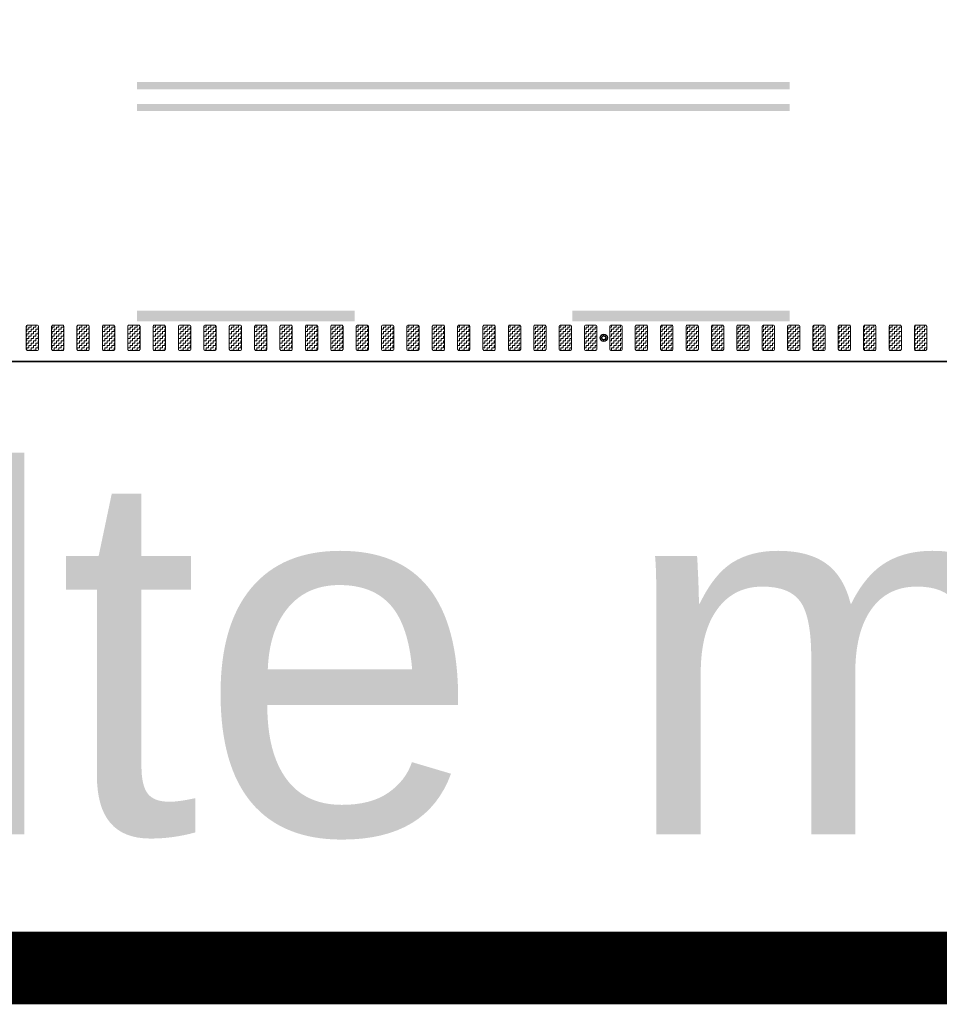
# Model space of a CAD drawing. Header units: metres. Extents: x -699 to 2316, y -1199 to 781.
# Tile 517 of 593: x 1144 to 1157, y -299 to -285. Entities that reach past the tile are written whole.
import ezdxf

# ---------------------------------------------------------------- set-up
doc = ezdxf.new("R2010")
doc.units = ezdxf.units.M
doc.linetypes.add('VW-3-3_STREEP', pattern=[6, 3, -3])
doc.linetypes.add('VW-9-3_STREEP', pattern=[12, 9, -3])
for name, color, linetype, lineweight in [('N-WA-IE-MEUBILAIR_WEGMEUBILAIR-S', 7, 'Continuous', 25), ('N-WA-VW-MARKERING_DYNAMISCH-G', 7, 'Continuous', 35), ('N-WE-VH-KANTVERHARDING-G', 210, 'Continuous', 35), ('N-WE-VW-MARKERING_LANGS_STREEP_33-G', 7, 'VW-3-3_STREEP', 13), ('N-WE-VW-MARKERING_LANGS_STREEP_93-G', 7, 'VW-9-3_STREEP', 13)]:
    doc.layers.add(name, color=color, linetype=linetype, lineweight=lineweight)
doc.layers.add('X-XX-AL-TEKENBLAD_VIEWPORT-G', color=7, linetype='Continuous', lineweight=18, plot=False)
doc.styles.add('ariel', font='arial.ttf')
pattern_1 = [(180, (362.03036, 0), (-0.03175, -0.03175), [0.03175, -0.03175]), (270, (361.99861, 0), (0.03175, -0.03175), [0.03175, -0.03175])]

# ---------------------------------------------------------------- blocks, each defined once
blk = doc.blocks.new('SIE-WEG_GLASBOLREFLECTOR-SO')
for p, q in [((-0.38, 0), (-0.2, 0)), ((-0.14, 0.14), (-0.26, 0.26)), ((0, 0.2), (0, 0.37)), ((0.14, 0.14), (0.27, 0.26)), ((0.2, 0), (0.37, 0)), ((-0.26, -0.27), (-0.14, -0.14)), ((0, -0.38), (0, -0.2)), ((0.27, -0.27), (0.14, -0.14))]:
    blk.add_line(p, q)
for radius in [0.375, 0.2]:
    blk.add_circle((0, 0), radius)
blk = doc.blocks.new('glasbol')
at = {"layer": 'N-WA-IE-MEUBILAIR_WEGMEUBILAIR-S'}
blk.add_blockref('SIE-WEG_GLASBOLREFLECTOR-SO', (0, 0), dxfattribs=at)

msp = doc.modelspace()

# ---------------------------------------------------------------- hatches: boundary and pattern name
at = {"layer": 'N-WA-VW-MARKERING_DYNAMISCH-G', "lineweight": 9}
h = msp.add_hatch(dxfattribs=at)
h.set_pattern_fill('ZIGZAG', color=8, scale=0.01, angle=180, style=0)
h.set_pattern_definition(pattern_1)
edge = h.paths.add_edge_path()
edge.add_line((1144.3321, -289.3115), (1144.4621, -289.3115))
edge.add_arc((1144.4621, -289.3315), 0.02, 0, 90, ccw=False)
edge.add_line((1144.4821, -289.3315), (1144.4821, -289.6415))
edge.add_arc((1144.4621, -289.6415), 0.02, 270, 360, ccw=False)
edge.add_line((1144.4621, -289.6615), (1144.3321, -289.6615))
edge.add_arc((1144.3321, -289.6415), 0.02, 180, 270, ccw=False)
edge.add_line((1144.3121, -289.6415), (1144.3121, -289.3315))
edge.add_arc((1144.3321, -289.3315), 0.02, 90, 180, ccw=False)
h = msp.add_hatch(dxfattribs=at)
h.set_pattern_fill('ZIGZAG', color=8, scale=0.01, angle=180, style=0)
h.set_pattern_definition(pattern_1)
edge = h.paths.add_edge_path()
edge.add_line((1144.6821, -289.3115), (1144.8121, -289.3115))
edge.add_arc((1144.8121, -289.3315), 0.02, 0, 90, ccw=False)
edge.add_line((1144.8321, -289.3315), (1144.8321, -289.6415))
edge.add_arc((1144.8121, -289.6415), 0.02, 270, 360, ccw=False)
edge.add_line((1144.8121, -289.6615), (1144.6821, -289.6615))
edge.add_arc((1144.6821, -289.6415), 0.02, 180, 270, ccw=False)
edge.add_line((1144.6621, -289.6415), (1144.6621, -289.3315))
edge.add_arc((1144.6821, -289.3315), 0.02, 90, 180, ccw=False)
h = msp.add_hatch(dxfattribs=at)
h.set_pattern_fill('ZIGZAG', color=8, scale=0.01, angle=180, style=0)
h.set_pattern_definition(pattern_1)
edge = h.paths.add_edge_path()
edge.add_line((1145.0321, -289.3115), (1145.1621, -289.3115))
edge.add_arc((1145.1621, -289.3315), 0.02, 0, 90, ccw=False)
edge.add_line((1145.1821, -289.3315), (1145.1821, -289.6415))
edge.add_arc((1145.1621, -289.6415), 0.02, 270, 360, ccw=False)
edge.add_line((1145.1621, -289.6615), (1145.0321, -289.6615))
edge.add_arc((1145.0321, -289.6415), 0.02, 180, 270, ccw=False)
edge.add_line((1145.0121, -289.6415), (1145.0121, -289.3315))
edge.add_arc((1145.0321, -289.3315), 0.02, 90, 180, ccw=False)
h = msp.add_hatch(dxfattribs=at)
h.set_pattern_fill('ZIGZAG', color=8, scale=0.01, angle=180, style=0)
h.set_pattern_definition(pattern_1)
edge = h.paths.add_edge_path()
edge.add_line((1145.3821, -289.3115), (1145.5121, -289.3115))
edge.add_arc((1145.5121, -289.3315), 0.02, 0, 90, ccw=False)
edge.add_line((1145.5321, -289.3315), (1145.5321, -289.6415))
edge.add_arc((1145.5121, -289.6415), 0.02, 270, 360, ccw=False)
edge.add_line((1145.5121, -289.6615), (1145.3821, -289.6615))
edge.add_arc((1145.3821, -289.6415), 0.02, 180, 270, ccw=False)
edge.add_line((1145.3621, -289.6415), (1145.3621, -289.3315))
edge.add_arc((1145.3821, -289.3315), 0.02, 90, 180, ccw=False)
h = msp.add_hatch(dxfattribs=at)
h.set_pattern_fill('ZIGZAG', color=8, scale=0.01, angle=180, style=0)
h.set_pattern_definition(pattern_1)
edge = h.paths.add_edge_path()
edge.add_line((1145.7321, -289.3115), (1145.8621, -289.3115))
edge.add_arc((1145.8621, -289.3315), 0.02, 0, 90, ccw=False)
edge.add_line((1145.8821, -289.3315), (1145.8821, -289.6415))
edge.add_arc((1145.8621, -289.6415), 0.02, 270, 360, ccw=False)
edge.add_line((1145.8621, -289.6615), (1145.7321, -289.6615))
edge.add_arc((1145.7321, -289.6415), 0.02, 180, 270, ccw=False)
edge.add_line((1145.7121, -289.6415), (1145.7121, -289.3315))
edge.add_arc((1145.7321, -289.3315), 0.02, 90, 180, ccw=False)
h = msp.add_hatch(dxfattribs=at)
h.set_pattern_fill('ZIGZAG', color=8, scale=0.01, angle=180, style=0)
h.set_pattern_definition(pattern_1)
edge = h.paths.add_edge_path()
edge.add_line((1146.0821, -289.3115), (1146.2121, -289.3115))
edge.add_arc((1146.2121, -289.3315), 0.02, 0, 90, ccw=False)
edge.add_line((1146.2321, -289.3315), (1146.2321, -289.6415))
edge.add_arc((1146.2121, -289.6415), 0.02, 270, 360, ccw=False)
edge.add_line((1146.2121, -289.6615), (1146.0821, -289.6615))
edge.add_arc((1146.0821, -289.6415), 0.02, 180, 270, ccw=False)
edge.add_line((1146.0621, -289.6415), (1146.0621, -289.3315))
edge.add_arc((1146.0821, -289.3315), 0.02, 90, 180, ccw=False)
h = msp.add_hatch(dxfattribs=at)
h.set_pattern_fill('ZIGZAG', color=8, scale=0.01, angle=180, style=0)
h.set_pattern_definition(pattern_1)
edge = h.paths.add_edge_path()
edge.add_line((1146.4321, -289.3115), (1146.5621, -289.3115))
edge.add_arc((1146.5621, -289.3315), 0.02, 0, 90, ccw=False)
edge.add_line((1146.5821, -289.3315), (1146.5821, -289.6415))
edge.add_arc((1146.5621, -289.6415), 0.02, 270, 360, ccw=False)
edge.add_line((1146.5621, -289.6615), (1146.4321, -289.6615))
edge.add_arc((1146.4321, -289.6415), 0.02, 180, 270, ccw=False)
edge.add_line((1146.4121, -289.6415), (1146.4121, -289.3315))
edge.add_arc((1146.4321, -289.3315), 0.02, 90, 180, ccw=False)
h = msp.add_hatch(dxfattribs=at)
h.set_pattern_fill('ZIGZAG', color=8, scale=0.01, angle=180, style=0)
h.set_pattern_definition(pattern_1)
edge = h.paths.add_edge_path()
edge.add_line((1146.7821, -289.3115), (1146.9121, -289.3115))
edge.add_arc((1146.9121, -289.3315), 0.02, 0, 90, ccw=False)
edge.add_line((1146.9321, -289.3315), (1146.9321, -289.6415))
edge.add_arc((1146.9121, -289.6415), 0.02, 270, 360, ccw=False)
edge.add_line((1146.9121, -289.6615), (1146.7821, -289.6615))
edge.add_arc((1146.7821, -289.6415), 0.02, 180, 270, ccw=False)
edge.add_line((1146.7621, -289.6415), (1146.7621, -289.3315))
edge.add_arc((1146.7821, -289.3315), 0.02, 90, 180, ccw=False)
h = msp.add_hatch(dxfattribs=at)
h.set_pattern_fill('ZIGZAG', color=8, scale=0.01, angle=180, style=0)
h.set_pattern_definition(pattern_1)
edge = h.paths.add_edge_path()
edge.add_line((1147.1321, -289.3115), (1147.2621, -289.3115))
edge.add_arc((1147.2621, -289.3315), 0.02, 0, 90, ccw=False)
edge.add_line((1147.2821, -289.3315), (1147.2821, -289.6415))
edge.add_arc((1147.2621, -289.6415), 0.02, 270, 360, ccw=False)
edge.add_line((1147.2621, -289.6615), (1147.1321, -289.6615))
edge.add_arc((1147.1321, -289.6415), 0.02, 180, 270, ccw=False)
edge.add_line((1147.1121, -289.6415), (1147.1121, -289.3315))
edge.add_arc((1147.1321, -289.3315), 0.02, 90, 180, ccw=False)
h = msp.add_hatch(dxfattribs=at)
h.set_pattern_fill('ZIGZAG', color=8, scale=0.01, angle=180, style=0)
h.set_pattern_definition(pattern_1)
edge = h.paths.add_edge_path()
edge.add_line((1147.4821, -289.3115), (1147.6121, -289.3115))
edge.add_arc((1147.6121, -289.3315), 0.02, 0, 90, ccw=False)
edge.add_line((1147.6321, -289.3315), (1147.6321, -289.6415))
edge.add_arc((1147.6121, -289.6415), 0.02, 270, 360, ccw=False)
edge.add_line((1147.6121, -289.6615), (1147.4821, -289.6615))
edge.add_arc((1147.4821, -289.6415), 0.02, 180, 270, ccw=False)
edge.add_line((1147.4621, -289.6415), (1147.4621, -289.3315))
edge.add_arc((1147.4821, -289.3315), 0.02, 90, 180, ccw=False)
h = msp.add_hatch(dxfattribs=at)
h.set_pattern_fill('ZIGZAG', color=8, scale=0.01, angle=180, style=0)
h.set_pattern_definition(pattern_1)
edge = h.paths.add_edge_path()
edge.add_line((1147.8321, -289.3115), (1147.9621, -289.3115))
edge.add_arc((1147.9621, -289.3315), 0.02, 0, 90, ccw=False)
edge.add_line((1147.9821, -289.3315), (1147.9821, -289.6415))
edge.add_arc((1147.9621, -289.6415), 0.02, 270, 360, ccw=False)
edge.add_line((1147.9621, -289.6615), (1147.8321, -289.6615))
edge.add_arc((1147.8321, -289.6415), 0.02, 180, 270, ccw=False)
edge.add_line((1147.8121, -289.6415), (1147.8121, -289.3315))
edge.add_arc((1147.8321, -289.3315), 0.02, 90, 180, ccw=False)
h = msp.add_hatch(dxfattribs=at)
h.set_pattern_fill('ZIGZAG', color=8, scale=0.01, angle=180, style=0)
h.set_pattern_definition(pattern_1)
edge = h.paths.add_edge_path()
edge.add_line((1148.1821, -289.3115), (1148.3121, -289.3115))
edge.add_arc((1148.3121, -289.3315), 0.02, 0, 90, ccw=False)
edge.add_line((1148.3321, -289.3315), (1148.3321, -289.6415))
edge.add_arc((1148.3121, -289.6415), 0.02, 270, 360, ccw=False)
edge.add_line((1148.3121, -289.6615), (1148.1821, -289.6615))
edge.add_arc((1148.1821, -289.6415), 0.02, 180, 270, ccw=False)
edge.add_line((1148.1621, -289.6415), (1148.1621, -289.3315))
edge.add_arc((1148.1821, -289.3315), 0.02, 90, 180, ccw=False)
h = msp.add_hatch(dxfattribs=at)
h.set_pattern_fill('ZIGZAG', color=8, scale=0.01, angle=180, style=0)
h.set_pattern_definition(pattern_1)
edge = h.paths.add_edge_path()
edge.add_line((1148.5321, -289.3115), (1148.6621, -289.3115))
edge.add_arc((1148.6621, -289.3315), 0.02, 0, 90, ccw=False)
edge.add_line((1148.6821, -289.3315), (1148.6821, -289.6415))
edge.add_arc((1148.6621, -289.6415), 0.02, 270, 360, ccw=False)
edge.add_line((1148.6621, -289.6615), (1148.5321, -289.6615))
edge.add_arc((1148.5321, -289.6415), 0.02, 180, 270, ccw=False)
edge.add_line((1148.5121, -289.6415), (1148.5121, -289.3315))
edge.add_arc((1148.5321, -289.3315), 0.02, 90, 180, ccw=False)
h = msp.add_hatch(dxfattribs=at)
h.set_pattern_fill('ZIGZAG', color=8, scale=0.01, angle=180, style=0)
h.set_pattern_definition(pattern_1)
edge = h.paths.add_edge_path()
edge.add_line((1148.8821, -289.3115), (1149.0121, -289.3115))
edge.add_arc((1149.0121, -289.3315), 0.02, 0, 90, ccw=False)
edge.add_line((1149.0321, -289.3315), (1149.0321, -289.6415))
edge.add_arc((1149.0121, -289.6415), 0.02, 270, 360, ccw=False)
edge.add_line((1149.0121, -289.6615), (1148.8821, -289.6615))
edge.add_arc((1148.8821, -289.6415), 0.02, 180, 270, ccw=False)
edge.add_line((1148.8621, -289.6415), (1148.8621, -289.3315))
edge.add_arc((1148.8821, -289.3315), 0.02, 90, 180, ccw=False)
h = msp.add_hatch(dxfattribs=at)
h.set_pattern_fill('ZIGZAG', color=8, scale=0.01, angle=180, style=0)
h.set_pattern_definition(pattern_1)
edge = h.paths.add_edge_path()
edge.add_line((1149.2321, -289.3115), (1149.3621, -289.3115))
edge.add_arc((1149.3621, -289.3315), 0.02, 0, 90, ccw=False)
edge.add_line((1149.3821, -289.3315), (1149.3821, -289.6415))
edge.add_arc((1149.3621, -289.6415), 0.02, 270, 360, ccw=False)
edge.add_line((1149.3621, -289.6615), (1149.2321, -289.6615))
edge.add_arc((1149.2321, -289.6415), 0.02, 180, 270, ccw=False)
edge.add_line((1149.2121, -289.6415), (1149.2121, -289.3315))
edge.add_arc((1149.2321, -289.3315), 0.02, 90, 180, ccw=False)
h = msp.add_hatch(dxfattribs=at)
h.set_pattern_fill('ZIGZAG', color=8, scale=0.01, angle=180, style=0)
h.set_pattern_definition(pattern_1)
edge = h.paths.add_edge_path()
edge.add_line((1149.5821, -289.3115), (1149.7121, -289.3115))
edge.add_arc((1149.7121, -289.3315), 0.02, 0, 90, ccw=False)
edge.add_line((1149.7321, -289.3315), (1149.7321, -289.6415))
edge.add_arc((1149.7121, -289.6415), 0.02, 270, 360, ccw=False)
edge.add_line((1149.7121, -289.6615), (1149.5821, -289.6615))
edge.add_arc((1149.5821, -289.6415), 0.02, 180, 270, ccw=False)
edge.add_line((1149.5621, -289.6415), (1149.5621, -289.3315))
edge.add_arc((1149.5821, -289.3315), 0.02, 90, 180, ccw=False)
h = msp.add_hatch(dxfattribs=at)
h.set_pattern_fill('ZIGZAG', color=8, scale=0.01, angle=180, style=0)
h.set_pattern_definition(pattern_1)
edge = h.paths.add_edge_path()
edge.add_line((1149.9321, -289.3115), (1150.0621, -289.3115))
edge.add_arc((1150.0621, -289.3315), 0.02, 0, 90, ccw=False)
edge.add_line((1150.0821, -289.3315), (1150.0821, -289.6415))
edge.add_arc((1150.0621, -289.6415), 0.02, 270, 360, ccw=False)
edge.add_line((1150.0621, -289.6615), (1149.9321, -289.6615))
edge.add_arc((1149.9321, -289.6415), 0.02, 180, 270, ccw=False)
edge.add_line((1149.9121, -289.6415), (1149.9121, -289.3315))
edge.add_arc((1149.9321, -289.3315), 0.02, 90, 180, ccw=False)
h = msp.add_hatch(dxfattribs=at)
h.set_pattern_fill('ZIGZAG', color=8, scale=0.01, angle=180, style=0)
h.set_pattern_definition(pattern_1)
edge = h.paths.add_edge_path()
edge.add_line((1150.2821, -289.3115), (1150.4121, -289.3115))
edge.add_arc((1150.4121, -289.3315), 0.02, 0, 90, ccw=False)
edge.add_line((1150.4321, -289.3315), (1150.4321, -289.6415))
edge.add_arc((1150.4121, -289.6415), 0.02, 270, 360, ccw=False)
edge.add_line((1150.4121, -289.6615), (1150.2821, -289.6615))
edge.add_arc((1150.2821, -289.6415), 0.02, 180, 270, ccw=False)
edge.add_line((1150.2621, -289.6415), (1150.2621, -289.3315))
edge.add_arc((1150.2821, -289.3315), 0.02, 90, 180, ccw=False)
h = msp.add_hatch(dxfattribs=at)
h.set_pattern_fill('ZIGZAG', color=8, scale=0.01, angle=180, style=0)
h.set_pattern_definition(pattern_1)
edge = h.paths.add_edge_path()
edge.add_line((1150.6321, -289.3115), (1150.7621, -289.3115))
edge.add_arc((1150.7621, -289.3315), 0.02, 0, 90, ccw=False)
edge.add_line((1150.7821, -289.3315), (1150.7821, -289.6415))
edge.add_arc((1150.7621, -289.6415), 0.02, 270, 360, ccw=False)
edge.add_line((1150.7621, -289.6615), (1150.6321, -289.6615))
edge.add_arc((1150.6321, -289.6415), 0.02, 180, 270, ccw=False)
edge.add_line((1150.6121, -289.6415), (1150.6121, -289.3315))
edge.add_arc((1150.6321, -289.3315), 0.02, 90, 180, ccw=False)
h = msp.add_hatch(dxfattribs=at)
h.set_pattern_fill('ZIGZAG', color=8, scale=0.01, angle=180, style=0)
h.set_pattern_definition(pattern_1)
edge = h.paths.add_edge_path()
edge.add_line((1150.9821, -289.3115), (1151.1121, -289.3115))
edge.add_arc((1151.1121, -289.3315), 0.02, 0, 90, ccw=False)
edge.add_line((1151.1321, -289.3315), (1151.1321, -289.6415))
edge.add_arc((1151.1121, -289.6415), 0.02, 270, 360, ccw=False)
edge.add_line((1151.1121, -289.6615), (1150.9821, -289.6615))
edge.add_arc((1150.9821, -289.6415), 0.02, 180, 270, ccw=False)
edge.add_line((1150.9621, -289.6415), (1150.9621, -289.3315))
edge.add_arc((1150.9821, -289.3315), 0.02, 90, 180, ccw=False)
h = msp.add_hatch(dxfattribs=at)
h.set_pattern_fill('ZIGZAG', color=8, scale=0.01, angle=180, style=0)
h.set_pattern_definition(pattern_1)
edge = h.paths.add_edge_path()
edge.add_line((1151.3321, -289.3115), (1151.4621, -289.3115))
edge.add_arc((1151.4621, -289.3315), 0.02, 0, 90, ccw=False)
edge.add_line((1151.4821, -289.3315), (1151.4821, -289.6415))
edge.add_arc((1151.4621, -289.6415), 0.02, 270, 360, ccw=False)
edge.add_line((1151.4621, -289.6615), (1151.3321, -289.6615))
edge.add_arc((1151.3321, -289.6415), 0.02, 180, 270, ccw=False)
edge.add_line((1151.3121, -289.6415), (1151.3121, -289.3315))
edge.add_arc((1151.3321, -289.3315), 0.02, 90, 180, ccw=False)
h = msp.add_hatch(dxfattribs=at)
h.set_pattern_fill('ZIGZAG', color=8, scale=0.01, angle=180, style=0)
h.set_pattern_definition(pattern_1)
edge = h.paths.add_edge_path()
edge.add_line((1151.6821, -289.3115), (1151.8121, -289.3115))
edge.add_arc((1151.8121, -289.3315), 0.02, 0, 90, ccw=False)
edge.add_line((1151.8321, -289.3315), (1151.8321, -289.6415))
edge.add_arc((1151.8121, -289.6415), 0.02, 270, 360, ccw=False)
edge.add_line((1151.8121, -289.6615), (1151.6821, -289.6615))
edge.add_arc((1151.6821, -289.6415), 0.02, 180, 270, ccw=False)
edge.add_line((1151.6621, -289.6415), (1151.6621, -289.3315))
edge.add_arc((1151.6821, -289.3315), 0.02, 90, 180, ccw=False)
h = msp.add_hatch(dxfattribs=at)
h.set_pattern_fill('ZIGZAG', color=8, scale=0.01, angle=180, style=0)
h.set_pattern_definition(pattern_1)
edge = h.paths.add_edge_path()
edge.add_line((1152.0321, -289.3115), (1152.1621, -289.3115))
edge.add_arc((1152.1621, -289.3315), 0.02, 0, 90, ccw=False)
edge.add_line((1152.1821, -289.3315), (1152.1821, -289.6415))
edge.add_arc((1152.1621, -289.6415), 0.02, 270, 360, ccw=False)
edge.add_line((1152.1621, -289.6615), (1152.0321, -289.6615))
edge.add_arc((1152.0321, -289.6415), 0.02, 180, 270, ccw=False)
edge.add_line((1152.0121, -289.6415), (1152.0121, -289.3315))
edge.add_arc((1152.0321, -289.3315), 0.02, 90, 180, ccw=False)
h = msp.add_hatch(dxfattribs=at)
h.set_pattern_fill('ZIGZAG', color=8, scale=0.01, angle=180, style=0)
h.set_pattern_definition(pattern_1)
edge = h.paths.add_edge_path()
edge.add_line((1152.3821, -289.3115), (1152.5121, -289.3115))
edge.add_arc((1152.5121, -289.3315), 0.02, 0, 90, ccw=False)
edge.add_line((1152.5321, -289.3315), (1152.5321, -289.6415))
edge.add_arc((1152.5121, -289.6415), 0.02, 270, 360, ccw=False)
edge.add_line((1152.5121, -289.6615), (1152.3821, -289.6615))
edge.add_arc((1152.3821, -289.6415), 0.02, 180, 270, ccw=False)
edge.add_line((1152.3621, -289.6415), (1152.3621, -289.3315))
edge.add_arc((1152.3821, -289.3315), 0.02, 90, 180, ccw=False)
h = msp.add_hatch(dxfattribs=at)
h.set_pattern_fill('ZIGZAG', color=8, scale=0.01, angle=180, style=0)
h.set_pattern_definition(pattern_1)
edge = h.paths.add_edge_path()
edge.add_line((1152.7321, -289.3115), (1152.8621, -289.3115))
edge.add_arc((1152.8621, -289.3315), 0.02, 0, 90, ccw=False)
edge.add_line((1152.8821, -289.3315), (1152.8821, -289.6415))
edge.add_arc((1152.8621, -289.6415), 0.02, 270, 360, ccw=False)
edge.add_line((1152.8621, -289.6615), (1152.7321, -289.6615))
edge.add_arc((1152.7321, -289.6415), 0.02, 180, 270, ccw=False)
edge.add_line((1152.7121, -289.6415), (1152.7121, -289.3315))
edge.add_arc((1152.7321, -289.3315), 0.02, 90, 180, ccw=False)
h = msp.add_hatch(dxfattribs=at)
h.set_pattern_fill('ZIGZAG', color=8, scale=0.01, angle=180, style=0)
h.set_pattern_definition(pattern_1)
edge = h.paths.add_edge_path()
edge.add_line((1153.0821, -289.3115), (1153.2121, -289.3115))
edge.add_arc((1153.2121, -289.3315), 0.02, 0, 90, ccw=False)
edge.add_line((1153.2321, -289.3315), (1153.2321, -289.6415))
edge.add_arc((1153.2121, -289.6415), 0.02, 270, 360, ccw=False)
edge.add_line((1153.2121, -289.6615), (1153.0821, -289.6615))
edge.add_arc((1153.0821, -289.6415), 0.02, 180, 270, ccw=False)
edge.add_line((1153.0621, -289.6415), (1153.0621, -289.3315))
edge.add_arc((1153.0821, -289.3315), 0.02, 90, 180, ccw=False)
h = msp.add_hatch(dxfattribs=at)
h.set_pattern_fill('ZIGZAG', color=8, scale=0.01, angle=180, style=0)
h.set_pattern_definition(pattern_1)
edge = h.paths.add_edge_path()
edge.add_line((1153.4321, -289.3115), (1153.5621, -289.3115))
edge.add_arc((1153.5621, -289.3315), 0.02, 0, 90, ccw=False)
edge.add_line((1153.5821, -289.3315), (1153.5821, -289.6415))
edge.add_arc((1153.5621, -289.6415), 0.02, 270, 360, ccw=False)
edge.add_line((1153.5621, -289.6615), (1153.4321, -289.6615))
edge.add_arc((1153.4321, -289.6415), 0.02, 180, 270, ccw=False)
edge.add_line((1153.4121, -289.6415), (1153.4121, -289.3315))
edge.add_arc((1153.4321, -289.3315), 0.02, 90, 180, ccw=False)
h = msp.add_hatch(dxfattribs=at)
h.set_pattern_fill('ZIGZAG', color=8, scale=0.01, angle=180, style=0)
h.set_pattern_definition(pattern_1)
edge = h.paths.add_edge_path()
edge.add_line((1153.7821, -289.3115), (1153.9121, -289.3115))
edge.add_arc((1153.9121, -289.3315), 0.02, 0, 90, ccw=False)
edge.add_line((1153.9321, -289.3315), (1153.9321, -289.6415))
edge.add_arc((1153.9121, -289.6415), 0.02, 270, 360, ccw=False)
edge.add_line((1153.9121, -289.6615), (1153.7821, -289.6615))
edge.add_arc((1153.7821, -289.6415), 0.02, 180, 270, ccw=False)
edge.add_line((1153.7621, -289.6415), (1153.7621, -289.3315))
edge.add_arc((1153.7821, -289.3315), 0.02, 90, 180, ccw=False)
h = msp.add_hatch(dxfattribs=at)
h.set_pattern_fill('ZIGZAG', color=8, scale=0.01, angle=180, style=0)
h.set_pattern_definition(pattern_1)
edge = h.paths.add_edge_path()
edge.add_line((1154.1321, -289.3115), (1154.2621, -289.3115))
edge.add_arc((1154.2621, -289.3315), 0.02, 0, 90, ccw=False)
edge.add_line((1154.2821, -289.3315), (1154.2821, -289.6415))
edge.add_arc((1154.2621, -289.6415), 0.02, 270, 360, ccw=False)
edge.add_line((1154.2621, -289.6615), (1154.1321, -289.6615))
edge.add_arc((1154.1321, -289.6415), 0.02, 180, 270, ccw=False)
edge.add_line((1154.1121, -289.6415), (1154.1121, -289.3315))
edge.add_arc((1154.1321, -289.3315), 0.02, 90, 180, ccw=False)
h = msp.add_hatch(dxfattribs=at)
h.set_pattern_fill('ZIGZAG', color=8, scale=0.01, angle=180, style=0)
h.set_pattern_definition(pattern_1)
edge = h.paths.add_edge_path()
edge.add_line((1154.4821, -289.3115), (1154.6121, -289.3115))
edge.add_arc((1154.6121, -289.3315), 0.02, 0, 90, ccw=False)
edge.add_line((1154.6321, -289.3315), (1154.6321, -289.6415))
edge.add_arc((1154.6121, -289.6415), 0.02, 270, 360, ccw=False)
edge.add_line((1154.6121, -289.6615), (1154.4821, -289.6615))
edge.add_arc((1154.4821, -289.6415), 0.02, 180, 270, ccw=False)
edge.add_line((1154.4621, -289.6415), (1154.4621, -289.3315))
edge.add_arc((1154.4821, -289.3315), 0.02, 90, 180, ccw=False)
h = msp.add_hatch(dxfattribs=at)
h.set_pattern_fill('ZIGZAG', color=8, scale=0.01, angle=180, style=0)
h.set_pattern_definition(pattern_1)
edge = h.paths.add_edge_path()
edge.add_line((1154.8321, -289.3115), (1154.9621, -289.3115))
edge.add_arc((1154.9621, -289.3315), 0.02, 0, 90, ccw=False)
edge.add_line((1154.9821, -289.3315), (1154.9821, -289.6415))
edge.add_arc((1154.9621, -289.6415), 0.02, 270, 360, ccw=False)
edge.add_line((1154.9621, -289.6615), (1154.8321, -289.6615))
edge.add_arc((1154.8321, -289.6415), 0.02, 180, 270, ccw=False)
edge.add_line((1154.8121, -289.6415), (1154.8121, -289.3315))
edge.add_arc((1154.8321, -289.3315), 0.02, 90, 180, ccw=False)
h = msp.add_hatch(dxfattribs=at)
h.set_pattern_fill('ZIGZAG', color=8, scale=0.01, angle=180, style=0)
h.set_pattern_definition(pattern_1)
edge = h.paths.add_edge_path()
edge.add_line((1155.1821, -289.3115), (1155.3121, -289.3115))
edge.add_arc((1155.3121, -289.3315), 0.02, 0, 90, ccw=False)
edge.add_line((1155.3321, -289.3315), (1155.3321, -289.6415))
edge.add_arc((1155.3121, -289.6415), 0.02, 270, 360, ccw=False)
edge.add_line((1155.3121, -289.6615), (1155.1821, -289.6615))
edge.add_arc((1155.1821, -289.6415), 0.02, 180, 270, ccw=False)
edge.add_line((1155.1621, -289.6415), (1155.1621, -289.3315))
edge.add_arc((1155.1821, -289.3315), 0.02, 90, 180, ccw=False)
h = msp.add_hatch(dxfattribs=at)
h.set_pattern_fill('ZIGZAG', color=8, scale=0.01, angle=180, style=0)
h.set_pattern_definition(pattern_1)
edge = h.paths.add_edge_path()
edge.add_line((1155.5321, -289.3115), (1155.6621, -289.3115))
edge.add_arc((1155.6621, -289.3315), 0.02, 0, 90, ccw=False)
edge.add_line((1155.6821, -289.3315), (1155.6821, -289.6415))
edge.add_arc((1155.6621, -289.6415), 0.02, 270, 360, ccw=False)
edge.add_line((1155.6621, -289.6615), (1155.5321, -289.6615))
edge.add_arc((1155.5321, -289.6415), 0.02, 180, 270, ccw=False)
edge.add_line((1155.5121, -289.6415), (1155.5121, -289.3315))
edge.add_arc((1155.5321, -289.3315), 0.02, 90, 180, ccw=False)
h = msp.add_hatch(dxfattribs=at)
h.set_pattern_fill('ZIGZAG', color=8, scale=0.01, angle=180, style=0)
h.set_pattern_definition(pattern_1)
edge = h.paths.add_edge_path()
edge.add_line((1155.8821, -289.3115), (1156.0121, -289.3115))
edge.add_arc((1156.0121, -289.3315), 0.02, 0, 90, ccw=False)
edge.add_line((1156.0321, -289.3315), (1156.0321, -289.6415))
edge.add_arc((1156.0121, -289.6415), 0.02, 270, 360, ccw=False)
edge.add_line((1156.0121, -289.6615), (1155.8821, -289.6615))
edge.add_arc((1155.8821, -289.6415), 0.02, 180, 270, ccw=False)
edge.add_line((1155.8621, -289.6415), (1155.8621, -289.3315))
edge.add_arc((1155.8821, -289.3315), 0.02, 90, 180, ccw=False)
h = msp.add_hatch(dxfattribs=at)
h.set_pattern_fill('ZIGZAG', color=8, scale=0.01, angle=180, style=0)
h.set_pattern_definition(pattern_1)
edge = h.paths.add_edge_path()
edge.add_line((1156.2321, -289.3115), (1156.3621, -289.3115))
edge.add_arc((1156.3621, -289.3315), 0.02, 0, 90, ccw=False)
edge.add_line((1156.3821, -289.3315), (1156.3821, -289.6415))
edge.add_arc((1156.3621, -289.6415), 0.02, 270, 360, ccw=False)
edge.add_line((1156.3621, -289.6615), (1156.2321, -289.6615))
edge.add_arc((1156.2321, -289.6415), 0.02, 180, 270, ccw=False)
edge.add_line((1156.2121, -289.6415), (1156.2121, -289.3315))
edge.add_arc((1156.2321, -289.3315), 0.02, 90, 180, ccw=False)
h = msp.add_hatch(dxfattribs=at)
h.set_pattern_fill('ZIGZAG', color=8, scale=0.01, angle=180, style=0)
h.set_pattern_definition(pattern_1)
edge = h.paths.add_edge_path()
edge.add_line((1156.5821, -289.3115), (1156.7121, -289.3115))
edge.add_arc((1156.7121, -289.3315), 0.02, 0, 90, ccw=False)
edge.add_line((1156.7321, -289.3315), (1156.7321, -289.6415))
edge.add_arc((1156.7121, -289.6415), 0.02, 270, 360, ccw=False)
edge.add_line((1156.7121, -289.6615), (1156.5821, -289.6615))
edge.add_arc((1156.5821, -289.6415), 0.02, 180, 270, ccw=False)
edge.add_line((1156.5621, -289.6415), (1156.5621, -289.3315))
edge.add_arc((1156.5821, -289.3315), 0.02, 90, 180, ccw=False)

# ---------------------------------------------------------------- linework, layer by layer
at = {"layer": 'N-WA-VW-MARKERING_DYNAMISCH-G', "color": 8, "lineweight": 9}
for points in [[(1144.3321, -289.3115), (1144.4621, -289.3115, -0.4142136), (1144.4821, -289.3315), (1144.4821, -289.6415, -0.4142136), (1144.4621, -289.6615), (1144.3321, -289.6615, -0.4142136), (1144.3121, -289.6415), (1144.3121, -289.3315, -0.4142136)], [(1144.6821, -289.3115), (1144.8121, -289.3115, -0.4142136), (1144.8321, -289.3315), (1144.8321, -289.6415, -0.4142136), (1144.8121, -289.6615), (1144.6821, -289.6615, -0.4142136), (1144.6621, -289.6415), (1144.6621, -289.3315, -0.4142136)], [(1145.0321, -289.3115), (1145.1621, -289.3115, -0.4142136), (1145.1821, -289.3315), (1145.1821, -289.6415, -0.4142136), (1145.1621, -289.6615), (1145.0321, -289.6615, -0.4142136), (1145.0121, -289.6415), (1145.0121, -289.3315, -0.4142136)], [(1145.3821, -289.3115), (1145.5121, -289.3115, -0.4142136), (1145.5321, -289.3315), (1145.5321, -289.6415, -0.4142136), (1145.5121, -289.6615), (1145.3821, -289.6615, -0.4142136), (1145.3621, -289.6415), (1145.3621, -289.3315, -0.4142136)], [(1145.7321, -289.3115), (1145.8621, -289.3115, -0.4142136), (1145.8821, -289.3315), (1145.8821, -289.6415, -0.4142136), (1145.8621, -289.6615), (1145.7321, -289.6615, -0.4142136), (1145.7121, -289.6415), (1145.7121, -289.3315, -0.4142136)], [(1146.0821, -289.3115), (1146.2121, -289.3115, -0.4142136), (1146.2321, -289.3315), (1146.2321, -289.6415, -0.4142136), (1146.2121, -289.6615), (1146.0821, -289.6615, -0.4142136), (1146.0621, -289.6415), (1146.0621, -289.3315, -0.4142136)], [(1146.4321, -289.3115), (1146.5621, -289.3115, -0.4142136), (1146.5821, -289.3315), (1146.5821, -289.6415, -0.4142136), (1146.5621, -289.6615), (1146.4321, -289.6615, -0.4142136), (1146.4121, -289.6415), (1146.4121, -289.3315, -0.4142136)], [(1146.7821, -289.3115), (1146.9121, -289.3115, -0.4142136), (1146.9321, -289.3315), (1146.9321, -289.6415, -0.4142136), (1146.9121, -289.6615), (1146.7821, -289.6615, -0.4142136), (1146.7621, -289.6415), (1146.7621, -289.3315, -0.4142136)], [(1147.1321, -289.3115), (1147.2621, -289.3115, -0.4142136), (1147.2821, -289.3315), (1147.2821, -289.6415, -0.4142136), (1147.2621, -289.6615), (1147.1321, -289.6615, -0.4142136), (1147.1121, -289.6415), (1147.1121, -289.3315, -0.4142136)], [(1147.4821, -289.3115), (1147.6121, -289.3115, -0.4142136), (1147.6321, -289.3315), (1147.6321, -289.6415, -0.4142136), (1147.6121, -289.6615), (1147.4821, -289.6615, -0.4142136), (1147.4621, -289.6415), (1147.4621, -289.3315, -0.4142136)], [(1147.8321, -289.3115), (1147.9621, -289.3115, -0.4142136), (1147.9821, -289.3315), (1147.9821, -289.6415, -0.4142136), (1147.9621, -289.6615), (1147.8321, -289.6615, -0.4142136), (1147.8121, -289.6415), (1147.8121, -289.3315, -0.4142136)], [(1148.1821, -289.3115), (1148.3121, -289.3115, -0.4142136), (1148.3321, -289.3315), (1148.3321, -289.6415, -0.4142136), (1148.3121, -289.6615), (1148.1821, -289.6615, -0.4142136), (1148.1621, -289.6415), (1148.1621, -289.3315, -0.4142136)], [(1148.5321, -289.3115), (1148.6621, -289.3115, -0.4142136), (1148.6821, -289.3315), (1148.6821, -289.6415, -0.4142136), (1148.6621, -289.6615), (1148.5321, -289.6615, -0.4142136), (1148.5121, -289.6415), (1148.5121, -289.3315, -0.4142136)], [(1148.8821, -289.3115), (1149.0121, -289.3115, -0.4142136), (1149.0321, -289.3315), (1149.0321, -289.6415, -0.4142136), (1149.0121, -289.6615), (1148.8821, -289.6615, -0.4142136), (1148.8621, -289.6415), (1148.8621, -289.3315, -0.4142136)], [(1149.2321, -289.3115), (1149.3621, -289.3115, -0.4142136), (1149.3821, -289.3315), (1149.3821, -289.6415, -0.4142136), (1149.3621, -289.6615), (1149.2321, -289.6615, -0.4142136), (1149.2121, -289.6415), (1149.2121, -289.3315, -0.4142136)], [(1149.5821, -289.3115), (1149.7121, -289.3115, -0.4142136), (1149.7321, -289.3315), (1149.7321, -289.6415, -0.4142136), (1149.7121, -289.6615), (1149.5821, -289.6615, -0.4142136), (1149.5621, -289.6415), (1149.5621, -289.3315, -0.4142136)], [(1149.9321, -289.3115), (1150.0621, -289.3115, -0.4142136), (1150.0821, -289.3315), (1150.0821, -289.6415, -0.4142136), (1150.0621, -289.6615), (1149.9321, -289.6615, -0.4142136), (1149.9121, -289.6415), (1149.9121, -289.3315, -0.4142136)], [(1150.2821, -289.3115), (1150.4121, -289.3115, -0.4142136), (1150.4321, -289.3315), (1150.4321, -289.6415, -0.4142136), (1150.4121, -289.6615), (1150.2821, -289.6615, -0.4142136), (1150.2621, -289.6415), (1150.2621, -289.3315, -0.4142136)], [(1150.6321, -289.3115), (1150.7621, -289.3115, -0.4142136), (1150.7821, -289.3315), (1150.7821, -289.6415, -0.4142136), (1150.7621, -289.6615), (1150.6321, -289.6615, -0.4142136), (1150.6121, -289.6415), (1150.6121, -289.3315, -0.4142136)], [(1150.9821, -289.3115), (1151.1121, -289.3115, -0.4142136), (1151.1321, -289.3315), (1151.1321, -289.6415, -0.4142136), (1151.1121, -289.6615), (1150.9821, -289.6615, -0.4142136), (1150.9621, -289.6415), (1150.9621, -289.3315, -0.4142136)], [(1151.3321, -289.3115), (1151.4621, -289.3115, -0.4142136), (1151.4821, -289.3315), (1151.4821, -289.6415, -0.4142136), (1151.4621, -289.6615), (1151.3321, -289.6615, -0.4142136), (1151.3121, -289.6415), (1151.3121, -289.3315, -0.4142136)], [(1151.6821, -289.3115), (1151.8121, -289.3115, -0.4142136), (1151.8321, -289.3315), (1151.8321, -289.6415, -0.4142136), (1151.8121, -289.6615), (1151.6821, -289.6615, -0.4142136), (1151.6621, -289.6415), (1151.6621, -289.3315, -0.4142136)], [(1152.0321, -289.3115), (1152.1621, -289.3115, -0.4142136), (1152.1821, -289.3315), (1152.1821, -289.6415, -0.4142136), (1152.1621, -289.6615), (1152.0321, -289.6615, -0.4142136), (1152.0121, -289.6415), (1152.0121, -289.3315, -0.4142136)], [(1152.3821, -289.3115), (1152.5121, -289.3115, -0.4142136), (1152.5321, -289.3315), (1152.5321, -289.6415, -0.4142136), (1152.5121, -289.6615), (1152.3821, -289.6615, -0.4142136), (1152.3621, -289.6415), (1152.3621, -289.3315, -0.4142136)], [(1152.7321, -289.3115), (1152.8621, -289.3115, -0.4142136), (1152.8821, -289.3315), (1152.8821, -289.6415, -0.4142136), (1152.8621, -289.6615), (1152.7321, -289.6615, -0.4142136), (1152.7121, -289.6415), (1152.7121, -289.3315, -0.4142136)], [(1153.0821, -289.3115), (1153.2121, -289.3115, -0.4142136), (1153.2321, -289.3315), (1153.2321, -289.6415, -0.4142136), (1153.2121, -289.6615), (1153.0821, -289.6615, -0.4142136), (1153.0621, -289.6415), (1153.0621, -289.3315, -0.4142136)], [(1153.4321, -289.3115), (1153.5621, -289.3115, -0.4142136), (1153.5821, -289.3315), (1153.5821, -289.6415, -0.4142136), (1153.5621, -289.6615), (1153.4321, -289.6615, -0.4142136), (1153.4121, -289.6415), (1153.4121, -289.3315, -0.4142136)], [(1153.7821, -289.3115), (1153.9121, -289.3115, -0.4142136), (1153.9321, -289.3315), (1153.9321, -289.6415, -0.4142136), (1153.9121, -289.6615), (1153.7821, -289.6615, -0.4142136), (1153.7621, -289.6415), (1153.7621, -289.3315, -0.4142136)], [(1154.1321, -289.3115), (1154.2621, -289.3115, -0.4142136), (1154.2821, -289.3315), (1154.2821, -289.6415, -0.4142136), (1154.2621, -289.6615), (1154.1321, -289.6615, -0.4142136), (1154.1121, -289.6415), (1154.1121, -289.3315, -0.4142136)], [(1154.4821, -289.3115), (1154.6121, -289.3115, -0.4142136), (1154.6321, -289.3315), (1154.6321, -289.6415, -0.4142136), (1154.6121, -289.6615), (1154.4821, -289.6615, -0.4142136), (1154.4621, -289.6415), (1154.4621, -289.3315, -0.4142136)], [(1154.8321, -289.3115), (1154.9621, -289.3115, -0.4142136), (1154.9821, -289.3315), (1154.9821, -289.6415, -0.4142136), (1154.9621, -289.6615), (1154.8321, -289.6615, -0.4142136), (1154.8121, -289.6415), (1154.8121, -289.3315, -0.4142136)], [(1155.1821, -289.3115), (1155.3121, -289.3115, -0.4142136), (1155.3321, -289.3315), (1155.3321, -289.6415, -0.4142136), (1155.3121, -289.6615), (1155.1821, -289.6615, -0.4142136), (1155.1621, -289.6415), (1155.1621, -289.3315, -0.4142136)], [(1155.5321, -289.3115), (1155.6621, -289.3115, -0.4142136), (1155.6821, -289.3315), (1155.6821, -289.6415, -0.4142136), (1155.6621, -289.6615), (1155.5321, -289.6615, -0.4142136), (1155.5121, -289.6415), (1155.5121, -289.3315, -0.4142136)], [(1155.8821, -289.3115), (1156.0121, -289.3115, -0.4142136), (1156.0321, -289.3315), (1156.0321, -289.6415, -0.4142136), (1156.0121, -289.6615), (1155.8821, -289.6615, -0.4142136), (1155.8621, -289.6415), (1155.8621, -289.3315, -0.4142136)], [(1156.2321, -289.3115), (1156.3621, -289.3115, -0.4142136), (1156.3821, -289.3315), (1156.3821, -289.6415, -0.4142136), (1156.3621, -289.6615), (1156.2321, -289.6615, -0.4142136), (1156.2121, -289.6415), (1156.2121, -289.3315, -0.4142136)], [(1156.5821, -289.3115), (1156.7121, -289.3115, -0.4142136), (1156.7321, -289.3315), (1156.7321, -289.6415, -0.4142136), (1156.7121, -289.6615), (1156.5821, -289.6615, -0.4142136), (1156.5621, -289.6415), (1156.5621, -289.3315, -0.4142136)]]:
    msp.add_lwpolyline(points, format="xyb", close=True, dxfattribs=at)
at = {"layer": 'N-WE-VH-KANTVERHARDING-G'}
msp.add_line((1120.0994, -289.8115), (1215.2624, -289.8115), dxfattribs=at)
at = {"layer": 'N-WE-VW-MARKERING_LANGS_STREEP_33-G', "color": 253, "linetype": 'Continuous'}
for points in [[(1145.842, -289.2615), (1148.842, -289.2615), (1145.842, -289.1115), (1148.842, -289.1115)], [(1151.842, -289.2615), (1154.842, -289.2615), (1151.842, -289.1115), (1154.842, -289.1115)]]:
    msp.add_solid(points, dxfattribs=at)
at = {"layer": 'N-WE-VW-MARKERING_LANGS_STREEP_93-G', "color": 253, "linetype": 'Continuous'}
for points in [[(1145.842, -285.9615), (1154.842, -285.9615), (1145.842, -286.0615), (1154.842, -286.0615)], [(1145.842, -286.3615), (1154.842, -286.3615), (1145.842, -286.2615), (1154.842, -286.2615)]]:
    msp.add_solid(points, dxfattribs=at)
at = {"layer": 'X-XX-AL-TEKENBLAD_VIEWPORT-G', "color": 3, "const_width": 1}
msp.add_lwpolyline([(1113.6885, -298.1762), (1219.9582, -298.1762), (1219.9582, -172.9742), (1113.6885, -172.9742)], close=True, dxfattribs=at)

# ---------------------------------------------------------------- block references
at = {"layer": 'N-WA-IE-MEUBILAIR_WEGMEUBILAIR-S', "xscale": 0.1333332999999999, "yscale": 0.1333332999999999, "zscale": 0.1333332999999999, "rotation": 0.1723155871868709}
msp.add_blockref('glasbol', (1152.2773, -289.4865), dxfattribs=at)

# ---------------------------------------------------------------- texts
at = {"layer": 'X-XX-AL-TEKENBLAD_VIEWPORT-G', "color": 3, "style": 'ariel'}
msp.add_text('A+B halte met perronplaten', height=5, dxfattribs=at).set_placement((1120.0994, -296.3342))

doc.saveas('drawing.dxf')
